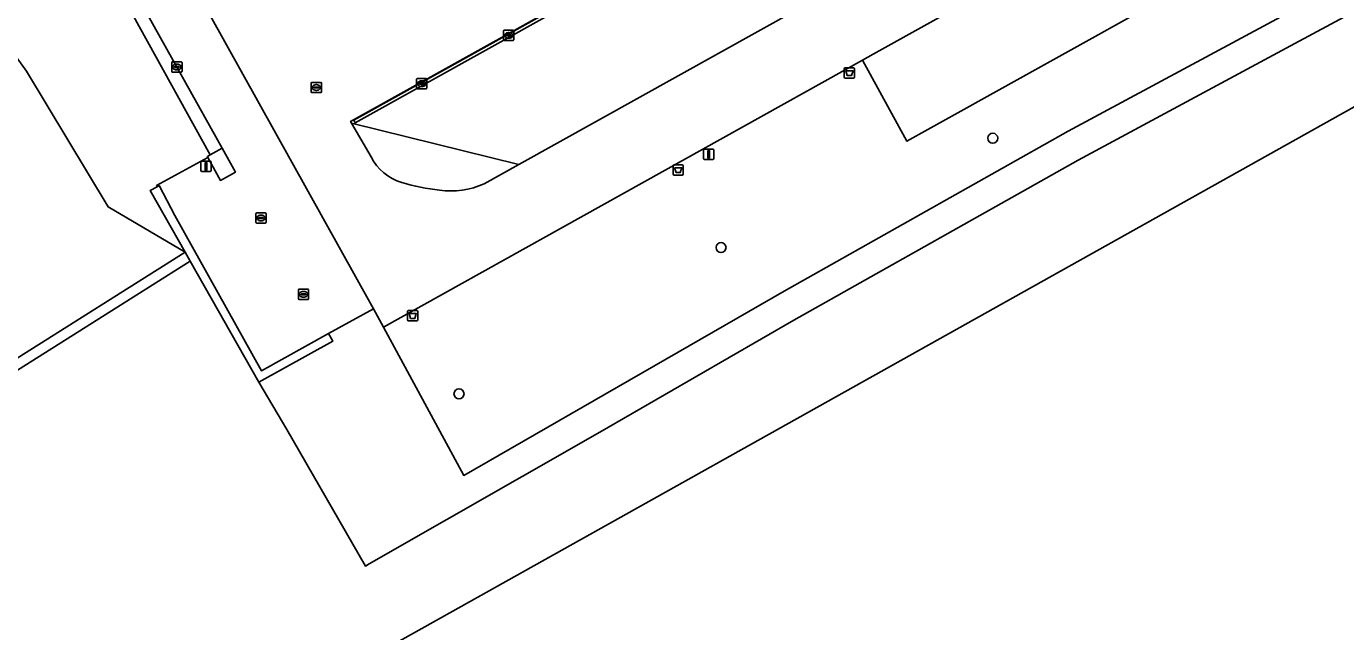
# Model space of a CAD drawing. Extents: x 156412 to 157779, y 382335 to 383768.
# Drawn here: x 157466.7 to 157595.3, y 382810.6 to 382869.6 of the extents above; entities that cross this region are included whole.
import ezdxf

# ---------------------------------------------------------------- set-up
doc = ezdxf.new("R2010")
doc.units = 0
for name, color, linetype in [('IMGEO_Afvalbak', 7, 'Continuous'), ('IMGEO_Boom', 7, 'Continuous'), ('IMGEO_Grasland_agrarisch', 7, 'Continuous'), ('IMGEO_Groenvoorziening', 7, 'Continuous'), ('IMGEO_Haag', 7, 'Continuous'), ('IMGEO_Hek', 7, 'Continuous'), ('IMGEO_Kolk', 7, 'Continuous'), ('IMGEO_Lichtmast', 7, 'Continuous'), ('IMGEO_Parkeervlak_gesloten', 7, 'Continuous'), ('IMGEO_Rijbaan_lokaal_gesloten', 7, 'Continuous'), ('IMGEO_Rijbaan_lokaal_open', 7, 'Continuous'), ('IMGEO_Rioolput', 7, 'Continuous'), ('IMGEO_Verkeerseiland_gesloten', 7, 'Continuous'), ('IMGEO_Voetpad_open', 7, 'Continuous')]:
    doc.layers.add(name, color=color, linetype=linetype)

msp = doc.modelspace()

# ---------------------------------------------------------------- linework, layer by layer
at = {"layer": 'IMGEO_Afvalbak'}
for p, q in [((157546.42, 382864.63), (157546.42, 382865.43)), ((157546.42, 382865.43), (157546.42, 382864.63)), ((157546.52, 382865.53), (157547.31, 382865.53)), ((157547.31, 382865.53), (157546.52, 382865.53)), ((157547.41, 382865.43), (157547.41, 382864.63)), ((157547.41, 382864.63), (157547.41, 382865.43)), ((157547.31, 382864.53), (157546.52, 382864.53)), ((157546.52, 382864.53), (157547.31, 382864.53)), ((157529.74, 382855.19), (157529.74, 382855.99)), ((157529.74, 382855.99), (157529.74, 382855.19)), ((157529.84, 382856.09), (157530.63, 382856.09)), ((157530.63, 382856.09), (157529.84, 382856.09)), ((157530.63, 382855.09), (157529.84, 382855.09)), ((157529.84, 382855.09), (157530.63, 382855.09)), ((157530.73, 382855.99), (157530.73, 382855.19)), ((157530.73, 382855.19), (157530.73, 382855.99)), ((157503.87, 382840.99), (157503.87, 382841.79)), ((157503.87, 382841.79), (157503.87, 382840.99)), ((157503.97, 382841.89), (157504.76, 382841.89)), ((157504.76, 382841.89), (157503.97, 382841.89)), ((157504.76, 382840.89), (157503.97, 382840.89)), ((157503.97, 382840.89), (157504.76, 382840.89)), ((157504.86, 382841.79), (157504.86, 382840.99)), ((157504.86, 382840.99), (157504.86, 382841.79))]:
    msp.add_line(p, q, dxfattribs=at)
for points in [[(157546.56, 382865.25), (157547.27, 382865.25), (157547.12, 382864.78), (157546.71, 382864.78), (157546.56, 382865.25)], [(157529.89, 382855.8), (157530.59, 382855.8), (157530.44, 382855.33), (157530.04, 382855.33), (157529.89, 382855.8)], [(157504.01, 382841.6), (157504.71, 382841.6), (157504.57, 382841.13), (157504.16, 382841.13), (157504.01, 382841.6)]]:
    msp.add_lwpolyline(points, dxfattribs=at)
for centre, start, end in [((157546.52, 382865.43), 90, 180), ((157546.52, 382865.43), 90, 180), ((157547.31, 382865.43), 0, 90), ((157547.31, 382865.43), 360, 90), ((157546.52, 382864.63), 180, 270), ((157546.52, 382864.63), 180, 270), ((157547.31, 382864.63), 270, 0), ((157547.31, 382864.63), 270, 0), ((157529.84, 382855.99), 90, 180), ((157529.84, 382855.99), 90, 180), ((157529.84, 382855.19), 180, 270), ((157529.84, 382855.19), 180, 270), ((157530.63, 382855.99), 0, 90), ((157530.63, 382855.99), 360, 90), ((157530.63, 382855.19), 270, 0), ((157530.63, 382855.19), 270, 0), ((157503.97, 382841.79), 90, 180), ((157503.97, 382841.79), 90, 180), ((157503.97, 382840.99), 180, 270), ((157503.97, 382840.99), 180, 270), ((157504.76, 382841.79), 0, 90), ((157504.76, 382841.79), 360, 90), ((157504.76, 382840.99), 270, 0), ((157504.76, 382840.99), 270, 0)]:
    msp.add_arc(centre, 0.1, start, end, dxfattribs=at)
at = {"layer": 'IMGEO_Boom'}
for centre in [(157560.89, 382858.67), (157534.41, 382848.02), (157508.88, 382833.78)]:
    msp.add_circle(centre, 0.489, dxfattribs=at)
at = {"layer": 'IMGEO_Grasland_agrarisch'}
msp.add_lwpolyline([(157613.36, 382871.36), (157472.24, 382792.46)], dxfattribs=at)
at = {"layer": 'IMGEO_Groenvoorziening'}
for points in [[(157462.38, 382897.25), (157456.88, 382893.68), (157456.61, 382894.14), (157456.01, 382893.76), (157455.69, 382892.16), (157454.58, 382890.43), (157450.84, 382886.07), (157457.91, 382877.44), (157466.74, 382865.21), (157474.68, 382851.99), (157482.2, 382847.59), (157478.8, 382853.59), (157479.47, 382853.95), (157479.42, 382854.06), (157484.42, 382856.81), (157484.37, 382856.9), (157484.62, 382857.07)], [(157489.36, 382834.92), (157492.1, 382830.32), (157499.76, 382817), (157500.12, 382817.21), (157522.59, 382830.04), (157541.52, 382840.95), (157569.2, 382856.55), (157590.33, 382867.91), (157609.61, 382878.27), (157613.45, 382880.34), (157617.92, 382882.74), (157617.99, 382882.33), (157619.13, 382882.55), (157619.05, 382882.98), (157618.38, 382886.32), (157568.24, 382859.37), (157540.57, 382843.77), (157509.34, 382825.84), (157501.52, 382840.28), (157500.55, 382842.07), (157496.18, 382839.67), (157496.59, 382838.92)], [(157485.8, 382857.7), (157484.62, 382857.07), (157484.37, 382856.9), (157484.42, 382856.81), (157485.64, 382854.57), (157487.1, 382855.37)], [(157481.18, 382851.16), (157479.66, 382854.06), (157479.47, 382853.95), (157478.8, 382853.59), (157482.2, 382847.59), (157482.7, 382846.69), (157489.36, 382834.92), (157496.59, 382838.92), (157496.18, 382839.67), (157489.63, 382836.03)]]:
    msp.add_lwpolyline(points, close=True, dxfattribs=at)
for points in [[(157599.78, 382884.7), (157582.32, 382874.99), (157577.95, 382882.83), (157574.32, 382880.81), (157578.68, 382872.96), (157552.51, 382858.39), (157548.2, 382866.27), (157501.52, 382840.28), (157509.34, 382825.84), (157540.57, 382843.77), (157568.24, 382859.37), (157618.38, 382886.32)], [(157609.61, 382878.27), (157590.33, 382867.91), (157569.2, 382856.55), (157541.52, 382840.95), (157522.59, 382830.04), (157500.12, 382817.21), (157499.76, 382817), (157492.1, 382830.32), (157489.36, 382834.92), (157482.7, 382846.69), (157482.2, 382847.59), (157474.68, 382851.99), (157466.74, 382865.21), (157457.91, 382877.44)], [(157472.24, 382792.46), (157613.36, 382871.36)]]:
    msp.add_lwpolyline(points, dxfattribs=at)
at = {"layer": 'IMGEO_Haag'}
for points in [[(157485.8, 382857.7), (157484.62, 382857.07), (157484.37, 382856.9), (157484.42, 382856.81), (157485.64, 382854.57), (157487.1, 382855.37)], [(157481.18, 382851.16), (157479.66, 382854.06), (157479.47, 382853.95), (157478.8, 382853.59), (157482.2, 382847.59), (157482.7, 382846.69), (157489.36, 382834.92), (157496.59, 382838.92), (157496.18, 382839.67), (157489.63, 382836.03)]]:
    msp.add_lwpolyline(points, close=True, dxfattribs=at)
at = {"layer": 'IMGEO_Hek'}
for points in [[(157499.76, 382817), (157500.12, 382817.21), (157522.59, 382830.04), (157541.52, 382840.95), (157569.2, 382856.55), (157590.33, 382867.91), (157609.61, 382878.27)], [(157482.2, 382847.59), (157448.2, 382826.14), (157447.29, 382825.57)], [(157447.8, 382824.7), (157448.65, 382825.23), (157482.7, 382846.69)], [(157499.76, 382817), (157492.1, 382830.32), (157489.36, 382834.92)]]:
    msp.add_lwpolyline(points, dxfattribs=at)
at = {"layer": 'IMGEO_Kolk'}
for p, q in [((157513.23, 382868.26), (157513.23, 382869.11)), ((157513.3, 382869.19), (157514.15, 382869.19)), ((157514.23, 382869.11), (157514.23, 382868.26)), ((157514.15, 382868.18), (157513.3, 382868.18)), ((157513.48, 382868.68), (157513.48, 382868.69)), ((157513.92, 382868.64), (157513.52, 382868.64)), ((157513.53, 382868.73), (157513.92, 382868.73)), ((157513.71, 382868.96), (157513.74, 382868.96)), ((157513.74, 382868.41), (157513.71, 382868.41)), ((157513.97, 382868.69), (157513.97, 382868.68)), ((157480.89, 382865.18), (157480.89, 382866.04)), ((157480.96, 382866.11), (157481.81, 382866.11)), ((157481.14, 382865.6), (157481.14, 382865.62)), ((157481.58, 382865.57), (157481.18, 382865.57)), ((157481.19, 382865.65), (157481.58, 382865.65)), ((157481.37, 382865.89), (157481.4, 382865.89)), ((157481.4, 382865.33), (157481.37, 382865.33)), ((157481.63, 382865.62), (157481.63, 382865.6)), ((157481.89, 382866.04), (157481.89, 382865.18)), ((157481.81, 382865.11), (157480.96, 382865.11)), ((157504.75, 382863.55), (157504.75, 382864.41)), ((157504.82, 382864.48), (157505.68, 382864.48)), ((157505.01, 382863.97), (157505.01, 382863.99)), ((157505.05, 382864.02), (157505.45, 382864.02)), ((157505.45, 382863.94), (157505.05, 382863.94)), ((157505.24, 382864.26), (157505.26, 382864.26)), ((157505.49, 382863.99), (157505.49, 382863.97)), ((157505.75, 382864.41), (157505.75, 382863.55)), ((157505.68, 382863.48), (157504.82, 382863.48)), ((157505.26, 382863.7), (157505.23, 382863.7)), ((157489.09, 382850.48), (157489.09, 382851.33)), ((157489.16, 382851.41), (157490.02, 382851.41)), ((157489.58, 382851.19), (157489.6, 382851.19)), ((157490.09, 382851.33), (157490.09, 382850.48)), ((157490.02, 382850.41), (157489.16, 382850.41)), ((157489.35, 382850.9), (157489.35, 382850.91)), ((157489.39, 382850.95), (157489.79, 382850.95)), ((157489.79, 382850.86), (157489.39, 382850.86)), ((157489.6, 382850.63), (157489.57, 382850.63)), ((157489.83, 382850.91), (157489.83, 382850.9)), ((157493.23, 382843.04), (157493.23, 382843.9)), ((157493.3, 382843.97), (157494.16, 382843.97)), ((157493.49, 382843.46), (157493.49, 382843.48)), ((157493.53, 382843.51), (157493.93, 382843.51)), ((157493.92, 382843.43), (157493.53, 382843.43)), ((157493.72, 382843.75), (157493.74, 382843.75)), ((157493.97, 382843.48), (157493.97, 382843.46)), ((157494.23, 382843.9), (157494.23, 382843.04)), ((157494.16, 382842.97), (157493.3, 382842.97)), ((157493.74, 382843.19), (157493.71, 382843.19))]:
    msp.add_line(p, q, dxfattribs=at)
for points in [[(157513.23, 382868.26), (157513.23, 382869.11)], [(157513.3, 382869.19), (157514.15, 382869.19)], [(157514.23, 382869.11), (157514.23, 382868.26)], [(157514.15, 382868.18), (157513.3, 382868.18)], [(157480.89, 382865.18), (157480.89, 382866.04)], [(157480.96, 382866.11), (157481.81, 382866.11)], [(157481.89, 382866.04), (157481.89, 382865.18)], [(157481.81, 382865.11), (157480.96, 382865.11)], [(157504.75, 382863.55), (157504.75, 382864.41)], [(157504.82, 382864.48), (157505.68, 382864.48)], [(157505.75, 382864.41), (157505.75, 382863.55)], [(157505.68, 382863.48), (157504.82, 382863.48)], [(157489.09, 382850.48), (157489.09, 382851.33)], [(157489.16, 382851.41), (157490.02, 382851.41)], [(157490.09, 382851.33), (157490.09, 382850.48)], [(157490.02, 382850.41), (157489.16, 382850.41)], [(157493.23, 382843.04), (157493.23, 382843.9)], [(157493.3, 382843.97), (157494.16, 382843.97)], [(157494.23, 382843.9), (157494.23, 382843.04)], [(157494.16, 382842.97), (157493.3, 382842.97)]]:
    msp.add_lwpolyline(points, dxfattribs=at)
for centre, radius, start, end in [((157513.3, 382869.11), 0.0765, 91.552, 178.448), ((157513.3, 382869.11), 0.0765, 91.552, 178.448), ((157514.15, 382869.11), 0.0765, 1.552, 88.448), ((157514.15, 382869.11), 0.0765, 1.552, 88.448), ((157513.3, 382868.26), 0.0765, 181.552, 268.448), ((157513.3, 382868.26), 0.0765, 181.552, 268.448), ((157513.52, 382868.69), 0.0403, 85.8775, 175.7526), ((157513.52, 382868.68), 0.0366, 178.938, 274.7102), ((157513.93, 382868.69), 0.0386, 1.7309, 96.639), ((157513.93, 382868.68), 0.043, 264.8664, 352.4533), ((157514.15, 382868.26), 0.0765, 271.552, 358.448), ((157514.15, 382868.26), 0.0765, 271.552, 358.448), ((157480.96, 382866.03), 0.0765, 91.552, 178.448), ((157480.96, 382866.03), 0.0765, 91.552, 178.448), ((157480.96, 382865.19), 0.0765, 181.552, 268.448), ((157480.96, 382865.19), 0.0765, 181.552, 268.448), ((157481.18, 382865.61), 0.0403, 85.8775, 175.7526), ((157481.18, 382865.6), 0.0366, 178.938, 274.7102), ((157481.59, 382865.61), 0.0386, 1.7309, 96.639), ((157481.59, 382865.61), 0.043, 264.8664, 352.4533), ((157481.81, 382866.03), 0.0765, 1.552, 88.448), ((157481.81, 382866.03), 0.0765, 1.552, 88.448), ((157481.81, 382865.19), 0.0765, 271.552, 358.448), ((157481.81, 382865.19), 0.0765, 271.552, 358.448), ((157504.83, 382864.41), 0.0765, 91.552, 178.448), ((157504.83, 382864.41), 0.0765, 91.552, 178.448), ((157505.05, 382863.98), 0.0403, 85.8775, 175.7526), ((157505.04, 382863.97), 0.0366, 178.938, 274.7102), ((157505.45, 382863.99), 0.0386, 1.7309, 96.639), ((157505.45, 382863.98), 0.043, 264.8664, 352.4533), ((157505.67, 382864.41), 0.0765, 1.552, 88.448), ((157505.67, 382864.41), 0.0765, 1.552, 88.448), ((157504.83, 382863.56), 0.0765, 181.552, 268.448), ((157504.83, 382863.56), 0.0765, 181.552, 268.448), ((157505.67, 382863.56), 0.0765, 271.552, 358.448), ((157505.67, 382863.56), 0.0765, 271.552, 358.448), ((157489.17, 382851.33), 0.0765, 91.552, 178.448), ((157489.17, 382851.33), 0.0765, 91.552, 178.448), ((157490.01, 382851.33), 0.0765, 1.552, 88.448), ((157490.01, 382851.33), 0.0765, 1.552, 88.448), ((157489.17, 382850.48), 0.0765, 181.552, 268.448), ((157489.17, 382850.48), 0.0765, 181.552, 268.448), ((157489.39, 382850.91), 0.0403, 85.8775, 175.7526), ((157489.38, 382850.9), 0.0366, 178.938, 274.7102), ((157489.79, 382850.91), 0.0386, 1.7309, 96.639), ((157489.79, 382850.91), 0.043, 264.8664, 352.4533), ((157490.01, 382850.48), 0.0765, 271.552, 358.448), ((157490.01, 382850.48), 0.0765, 271.552, 358.448), ((157493.3, 382843.9), 0.0765, 91.552, 178.448), ((157493.3, 382843.9), 0.0765, 91.552, 178.448), ((157493.53, 382843.47), 0.0403, 85.8775, 175.7526), ((157493.52, 382843.46), 0.0366, 178.938, 274.7102), ((157493.93, 382843.47), 0.043, 264.8664, 352.4533), ((157493.93, 382843.48), 0.0386, 1.7309, 96.639), ((157494.15, 382843.9), 0.0765, 1.552, 88.448), ((157494.15, 382843.9), 0.0765, 1.552, 88.448), ((157493.3, 382843.05), 0.0765, 181.552, 268.448), ((157493.3, 382843.05), 0.0765, 181.552, 268.448), ((157494.15, 382843.05), 0.0765, 271.552, 358.448), ((157494.15, 382843.05), 0.0765, 271.552, 358.448)]:
    msp.add_arc(centre, radius, start, end, dxfattribs=at)
for centre, major_axis, ratio, start_param, end_param in [((157513.71, 382868.68), (-0.387, 0.002), 0.722429, 4.712389, 7.853982), ((157513.74, 382868.68), (-0.39, 0.002), 0.717154, 1.570796, 4.712389), ((157481.37, 382865.61), (-0.387, 0.002), 0.722429, 4.712389, 7.853982), ((157481.4, 382865.61), (-0.39, 0.002), 0.717154, 1.570796, 4.712389), ((157505.24, 382863.98), (-0.387, 0.002), 0.722429, 4.712389, 7.853982), ((157505.26, 382863.98), (-0.39, 0.002), 0.717154, 1.570796, 4.712389), ((157489.58, 382850.91), (-0.387, 0.002), 0.722429, 4.712389, 7.853982), ((157489.6, 382850.91), (-0.39, 0.002), 0.717154, 1.570796, 4.712389), ((157493.72, 382843.47), (-0.387, 0.002), 0.722429, 4.712389, 7.853982), ((157493.74, 382843.47), (-0.39, 0.002), 0.717154, 1.570796, 4.712389)]:
    msp.add_ellipse(centre, major_axis=major_axis, ratio=ratio, start_param=start_param, end_param=end_param, dxfattribs=at)
at = {"layer": 'IMGEO_Lichtmast'}
for p, q in [((157532.71, 382856.71), (157532.71, 382857.51)), ((157532.71, 382857.51), (157532.71, 382856.71)), ((157532.81, 382857.61), (157533.6, 382857.61)), ((157533.6, 382857.61), (157532.81, 382857.61)), ((157533.7, 382857.51), (157533.7, 382856.71)), ((157533.7, 382856.71), (157533.7, 382857.51)), ((157483.73, 382855.53), (157483.73, 382856.33)), ((157483.73, 382856.33), (157483.73, 382855.53)), ((157483.83, 382856.43), (157484.62, 382856.43)), ((157484.62, 382856.43), (157483.83, 382856.43)), ((157484.72, 382856.33), (157484.72, 382855.53)), ((157484.72, 382855.53), (157484.72, 382856.33)), ((157533.6, 382856.61), (157532.81, 382856.61)), ((157532.81, 382856.61), (157533.6, 382856.61)), ((157484.62, 382855.43), (157483.83, 382855.43)), ((157483.83, 382855.43), (157484.62, 382855.43))]:
    msp.add_line(p, q, dxfattribs=at)
for points in [[(157533.13, 382857.49), (157533.28, 382857.49), (157533.28, 382856.74), (157533.13, 382856.74), (157533.13, 382857.49)], [(157484.15, 382856.31), (157484.3, 382856.31), (157484.3, 382855.56), (157484.15, 382855.56), (157484.15, 382856.31)]]:
    msp.add_lwpolyline(points, dxfattribs=at)
for centre, start, end in [((157532.81, 382857.51), 90, 180), ((157532.81, 382857.51), 90, 180), ((157533.6, 382857.51), 0, 90), ((157533.6, 382857.51), 360, 90), ((157483.83, 382856.33), 90, 180), ((157483.83, 382856.33), 90, 180), ((157484.62, 382856.33), 0, 90), ((157484.62, 382856.33), 360, 90), ((157532.81, 382856.71), 180, 270), ((157532.81, 382856.71), 180, 270), ((157533.6, 382856.71), 270, 0), ((157533.6, 382856.71), 270, 0), ((157483.83, 382855.53), 180, 270), ((157483.83, 382855.53), 180, 270), ((157484.62, 382855.53), 270, 0), ((157484.62, 382855.53), 270, 0)]:
    msp.add_arc(centre, 0.1, start, end, dxfattribs=at)
at = {"layer": 'IMGEO_Parkeervlak_gesloten'}
msp.add_lwpolyline([(157461.17, 382902.5), (157463.42, 382898.41), (157463.26, 382898.31), (157463.52, 382897.84), (157463.58, 382897.73), (157478.57, 382870.65), (157485.8, 382857.7), (157487.1, 382855.37), (157485.64, 382854.57), (157484.42, 382856.81), (157479.42, 382854.06), (157479.47, 382853.95), (157479.66, 382854.06), (157481.18, 382851.16), (157489.63, 382836.03), (157496.18, 382839.67), (157500.55, 382842.07), (157465.2, 382905.51)], dxfattribs=at)
for points in [[(157592.46, 382899.43), (157592.56, 382899.54), (157576.49, 382903.81), (157540.3, 382883.67), (157498.31, 382860.31), (157498.4, 382860.15), (157514.71, 382856.12), (157545.75, 382873.41)], [(157498.76, 382860.18), (157498.62, 382860.44), (157576.46, 382903.75), (157576.61, 382903.49)], [(157578.68, 382872.96), (157574.32, 382880.81), (157549.24, 382866.85), (157548.2, 382866.27), (157552.51, 382858.39)]]:
    msp.add_lwpolyline(points, close=True, dxfattribs=at)
at = {"layer": 'IMGEO_Rijbaan_lokaal_gesloten'}
for points in [[(157465.2, 382905.51), (157500.55, 382842.07), (157501.52, 382840.28), (157548.2, 382866.27), (157549.24, 382866.85), (157574.32, 382880.81), (157577.95, 382882.83), (157595.38, 382892.53), (157604.14, 382897.41), (157607.15, 382899.05), (157606.41, 382900.36), (157587.33, 382934.82)], [(157500.31, 382856.87), (157498.4, 382860.15), (157498.31, 382860.31), (157540.3, 382883.67), (157576.49, 382903.81)], [(157592.56, 382899.54), (157592.46, 382899.43), (157545.75, 382873.41), (157514.71, 382856.12), (157511.33, 382854.24)]]:
    msp.add_lwpolyline(points, dxfattribs=at)
for centre, radius, start, end in [((157504.71, 382859.09), 4.93, 206.8352, 253.5124), ((157508.86, 382872.01), 18.49, 252.541, 264.1926), ((157508.04, 382861.62), 8.08, 262.4942, 293.9729)]:
    msp.add_arc(centre, radius, start, end, dxfattribs=at)
at = {"layer": 'IMGEO_Rijbaan_lokaal_open'}
msp.add_lwpolyline([(157576.61, 382903.49), (157576.46, 382903.75), (157498.62, 382860.44), (157498.76, 382860.18)], close=True, dxfattribs=at)
at = {"layer": 'IMGEO_Rioolput'}
for p, q in [((157494.47, 382863.19), (157494.47, 382864.04)), ((157494.55, 382864.11), (157495.4, 382864.11)), ((157494.96, 382863.89), (157494.99, 382863.89)), ((157495.47, 382864.04), (157495.47, 382863.19)), ((157495.4, 382863.11), (157494.55, 382863.11)), ((157494.73, 382863.61), (157494.73, 382863.62)), ((157495.17, 382863.57), (157494.77, 382863.57)), ((157494.78, 382863.66), (157495.17, 382863.66)), ((157494.98, 382863.33), (157494.96, 382863.33)), ((157495.22, 382863.62), (157495.22, 382863.61))]:
    msp.add_line(p, q, dxfattribs=at)
for points in [[(157494.47, 382863.19), (157494.47, 382864.04)], [(157494.55, 382864.11), (157495.4, 382864.11)], [(157495.47, 382864.04), (157495.47, 382863.19)], [(157495.4, 382863.11), (157494.55, 382863.11)]]:
    msp.add_lwpolyline(points, dxfattribs=at)
for centre, radius, start, end in [((157494.55, 382864.04), 0.0765, 91.552, 178.448), ((157494.55, 382864.04), 0.0765, 91.552, 178.448), ((157495.4, 382864.04), 0.0765, 1.552, 88.448), ((157495.4, 382864.04), 0.0765, 1.552, 88.448), ((157494.55, 382863.19), 0.0765, 181.552, 268.448), ((157494.55, 382863.19), 0.0765, 181.552, 268.448), ((157494.77, 382863.62), 0.0403, 85.8775, 175.7526), ((157494.77, 382863.61), 0.0366, 178.938, 274.7102), ((157495.18, 382863.62), 0.0386, 1.7309, 96.639), ((157495.17, 382863.61), 0.043, 264.8664, 352.4533), ((157495.4, 382863.19), 0.0765, 271.552, 358.448), ((157495.4, 382863.19), 0.0765, 271.552, 358.448)]:
    msp.add_arc(centre, radius, start, end, dxfattribs=at)
for centre, major_axis, ratio, start_param, end_param in [((157494.96, 382863.61), (-0.387, 0.002), 0.722429, 4.712389, 7.853982), ((157494.98, 382863.61), (-0.39, 0.002), 0.717154, 1.570796, 4.712389)]:
    msp.add_ellipse(centre, major_axis=major_axis, ratio=ratio, start_param=start_param, end_param=end_param, dxfattribs=at)
at = {"layer": 'IMGEO_Verkeerseiland_gesloten'}
for points in [[(157514.71, 382856.12), (157498.4, 382860.15), (157500.31, 382856.87)], [(157511.33, 382854.24), (157514.71, 382856.12)]]:
    msp.add_lwpolyline(points, dxfattribs=at)
for centre, radius, start, end in [((157504.71, 382859.09), 4.93, 206.8352, 253.5124), ((157508.86, 382872.01), 18.49, 252.541, 264.1926), ((157508.04, 382861.62), 8.08, 262.4942, 293.9729)]:
    msp.add_arc(centre, radius, start, end, dxfattribs=at)
at = {"layer": 'IMGEO_Voetpad_open'}
msp.add_lwpolyline([(157478.57, 382870.65), (157463.58, 382897.73), (157463.52, 382897.84), (157462.38, 382897.25), (157484.62, 382857.07), (157485.8, 382857.7)], close=True, dxfattribs=at)

doc.saveas('drawing.dxf')
